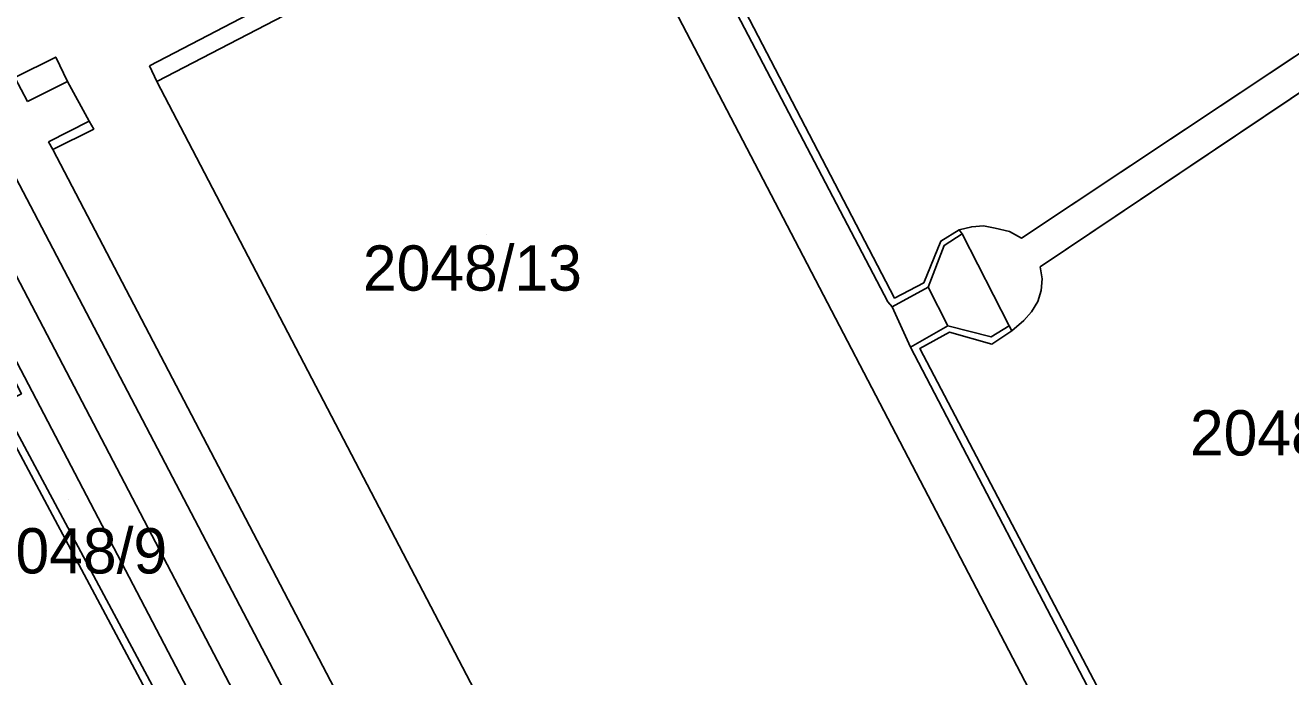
# Model space of a CAD drawing. Extents: x -263423 to -261326, y -1240067 to -1237864.
# Drawn here: x -262535.9 to -262480, y -1239200.4 to -1239171.6 of the extents above; entities that cross this region are included whole.
import ezdxf

# ---------------------------------------------------------------- set-up
doc = ezdxf.new("R2010")
doc.units = 0
for name, color, linetype in [('body_kn', 7, 'Continuous'), ('kladpar_druhypozemkov', 7, 'Continuous'), ('kladpar_hranice', 7, 'Continuous'), ('kladpar_parcelnecisla', 7, 'Continuous'), ('kladpar_plochy', 7, 'Continuous'), ('zappar_hrandruhpozemk', 7, 'Continuous')]:
    doc.layers.add(name, color=color, linetype=linetype)

msp = doc.modelspace()

# ---------------------------------------------------------------- linework, layer by layer
at = {"layer": 'body_kn'}
for p, q in [((-262534.53, -1239173.05), (-262534.53, -1239173.05)), ((-262530.39, -1239173.44), (-262530.39, -1239173.44)), ((-262534.01, -1239174.13), (-262534.01, -1239174.13)), ((-262530.06, -1239174.13), (-262530.06, -1239174.13)), ((-262530.06, -1239174.13), (-262530.06, -1239174.13)), ((-262535.77, -1239175.02), (-262535.77, -1239175.02)), ((-262533.05, -1239175.88), (-262533.05, -1239175.88)), ((-262533.05, -1239175.88), (-262533.05, -1239175.88)), ((-262532.85, -1239176.23), (-262532.85, -1239176.23)), ((-262534.85, -1239176.79), (-262534.85, -1239176.79)), ((-262534.85, -1239176.79), (-262534.85, -1239176.79)), ((-262534.65, -1239177.14), (-262534.65, -1239177.14)), ((-262534.65, -1239177.14), (-262534.65, -1239177.14)), ((-262494.65, -1239180.68), (-262494.65, -1239180.68)), ((-262494.65, -1239180.68), (-262494.65, -1239180.68)), ((-262494.53, -1239180.86), (-262494.53, -1239180.86)), ((-262494.1, -1239180.55), (-262494.1, -1239180.55)), ((-262493.58, -1239180.51), (-262493.58, -1239180.51)), ((-262493.07, -1239180.61), (-262493.07, -1239180.61)), ((-262492.44, -1239180.76), (-262492.44, -1239180.76)), ((-262495.47, -1239181.18), (-262495.47, -1239181.18)), ((-262495.32, -1239181.37), (-262495.32, -1239181.37)), ((-262491.9, -1239181.05), (-262491.9, -1239181.05)), ((-262491.08, -1239182.32), (-262491.08, -1239182.32)), ((-262496.21, -1239183.02), (-262496.21, -1239183.02)), ((-262496.02, -1239183.22), (-262496.02, -1239183.22)), ((-262490.99, -1239182.84), (-262490.99, -1239182.84)), ((-262497.51, -1239183.7), (-262497.51, -1239183.7)), ((-262491.04, -1239183.36), (-262491.04, -1239183.36)), ((-262497.81, -1239183.87), (-262497.81, -1239183.87)), ((-262497.62, -1239184.09), (-262497.62, -1239184.09)), ((-262497.62, -1239184.09), (-262497.62, -1239184.09)), ((-262491.46, -1239184.3), (-262491.46, -1239184.3)), ((-262491.19, -1239183.85), (-262491.19, -1239183.85)), ((-262491.8, -1239184.69), (-262491.8, -1239184.69)), ((-262495.15, -1239184.92), (-262495.15, -1239184.92)), ((-262495.08, -1239185.21), (-262495.08, -1239185.21)), ((-262493.25, -1239185.41), (-262493.25, -1239185.41)), ((-262492.45, -1239184.93), (-262492.45, -1239184.93)), ((-262492.45, -1239184.93), (-262492.45, -1239184.93)), ((-262492.33, -1239185.14), (-262492.33, -1239185.14)), ((-262496.8, -1239185.86), (-262496.8, -1239185.86)), ((-262496.8, -1239185.86), (-262496.8, -1239185.86)), ((-262496.39, -1239185.92), (-262496.39, -1239185.92)), ((-262493.21, -1239185.73), (-262493.21, -1239185.73))]:
    msp.add_line(p, q, dxfattribs=at)
at = {"layer": 'kladpar_druhypozemkov'}
for p, q in [((-262515.52, -1239180.87), (-262515.52, -1239180.87)), ((-262533.98, -1239192.59), (-262533.98, -1239192.59))]:
    msp.add_line(p, q, dxfattribs=at)
at = {"layer": 'kladpar_hranice'}
for points in [[(-262575.97, -1239093.5), (-262574.12, -1239097.92), (-262568.87, -1239110.43), (-262570.64, -1239111.24), (-262555.65, -1239147.02), (-262554.67, -1239149.36), (-262553.96, -1239150.85), (-262555.22, -1239151.47), (-262542.06, -1239177.04), (-262536.53, -1239187.74), (-262537.39, -1239188.21), (-262525.16, -1239211.11), (-262527.31, -1239212.2), (-262512.17, -1239243.11), (-262513.22, -1239243.64)], [(-262551.51, -1239147.82), (-262541.4, -1239176.69), (-262523.75, -1239210.45), (-262524.84, -1239210.96), (-262525.16, -1239211.11), (-262537.39, -1239188.21), (-262536.53, -1239187.74), (-262542.06, -1239177.04), (-262555.22, -1239151.47), (-262553.96, -1239150.85), (-262554.67, -1239149.36), (-262554.37, -1239149.22), (-262551.51, -1239147.82)], [(-262494.65, -1239180.68), (-262495.47, -1239181.18), (-262496.21, -1239183.02), (-262497.51, -1239183.7), (-262508.6, -1239162.35), (-262507.41, -1239161.71), (-262505.56, -1239161.63), (-262504.63, -1239161.15), (-262504.14, -1239160.79), (-262503.77, -1239160.45), (-262503.52, -1239160.02), (-262503.37, -1239159.53), (-262503.39, -1239159.05), (-262488.06, -1239151.11), (-262477.43, -1239171.42), (-262491.9, -1239181.05), (-262492.44, -1239180.76), (-262493.07, -1239180.61), (-262493.58, -1239180.51), (-262494.1, -1239180.55), (-262494.65, -1239180.68)], [(-262508.6, -1239162.35), (-262497.51, -1239183.7), (-262496.21, -1239183.02), (-262495.47, -1239181.18), (-262494.65, -1239180.68), (-262494.53, -1239180.86), (-262492.45, -1239184.93), (-262492.33, -1239185.14), (-262493.21, -1239185.73), (-262495.08, -1239185.21), (-262496.39, -1239185.92), (-262485.13, -1239207.42)], [(-262476.73, -1239172.68), (-262491.08, -1239182.32), (-262490.99, -1239182.84), (-262491.04, -1239183.36), (-262491.19, -1239183.85), (-262491.46, -1239184.3), (-262491.8, -1239184.69), (-262492.33, -1239185.14), (-262492.45, -1239184.93), (-262494.53, -1239180.86), (-262494.65, -1239180.68), (-262494.1, -1239180.55), (-262493.58, -1239180.51), (-262493.07, -1239180.61), (-262492.44, -1239180.76), (-262491.9, -1239181.05), (-262477.43, -1239171.42)], [(-262482.68, -1239205.09), (-262483.67, -1239205.55), (-262484.13, -1239206.91), (-262485.13, -1239207.42), (-262496.39, -1239185.92), (-262495.08, -1239185.21), (-262493.21, -1239185.73), (-262492.33, -1239185.14), (-262491.8, -1239184.69), (-262491.46, -1239184.3), (-262491.19, -1239183.85), (-262491.04, -1239183.36), (-262490.99, -1239182.84), (-262491.08, -1239182.32), (-262476.73, -1239172.68)], [(-262523.75, -1239210.45), (-262541.4, -1239176.69)]]:
    msp.add_lwpolyline(points, dxfattribs=at)
at = {"layer": 'kladpar_plochy'}
for p, q in [((-262491.9, -1239181.05), (-262477.43, -1239171.42)), ((-262476.73, -1239172.68), (-262491.08, -1239182.32)), ((-262494.65, -1239180.68), (-262494.1, -1239180.55)), ((-262494.53, -1239180.86), (-262494.65, -1239180.68)), ((-262492.45, -1239184.93), (-262494.53, -1239180.86)), ((-262494.1, -1239180.55), (-262493.58, -1239180.51)), ((-262493.58, -1239180.51), (-262493.07, -1239180.61)), ((-262493.07, -1239180.61), (-262492.44, -1239180.76)), ((-262492.44, -1239180.76), (-262491.9, -1239181.05)), ((-262491.08, -1239182.32), (-262490.99, -1239182.84)), ((-262490.99, -1239182.84), (-262491.04, -1239183.36)), ((-262491.04, -1239183.36), (-262491.19, -1239183.85)), ((-262491.46, -1239184.3), (-262491.8, -1239184.69)), ((-262491.19, -1239183.85), (-262491.46, -1239184.3)), ((-262491.8, -1239184.69), (-262492.33, -1239185.14)), ((-262492.33, -1239185.14), (-262492.45, -1239184.93))]:
    msp.add_line(p, q, dxfattribs=at)
for points in [[(-262551.51, -1239147.82), (-262541.4, -1239176.69), (-262523.75, -1239210.45), (-262524.84, -1239210.96), (-262525.16, -1239211.11), (-262537.39, -1239188.21), (-262536.53, -1239187.74), (-262542.06, -1239177.04), (-262555.22, -1239151.47), (-262553.96, -1239150.85), (-262554.67, -1239149.36), (-262554.37, -1239149.22)], [(-262494.65, -1239180.68), (-262495.47, -1239181.18), (-262496.21, -1239183.02), (-262497.51, -1239183.7), (-262508.6, -1239162.35), (-262507.41, -1239161.71), (-262505.56, -1239161.63), (-262504.63, -1239161.15), (-262504.14, -1239160.79), (-262503.77, -1239160.45), (-262503.52, -1239160.02), (-262503.37, -1239159.53), (-262503.39, -1239159.05), (-262488.06, -1239151.11), (-262477.43, -1239171.42), (-262491.9, -1239181.05), (-262492.44, -1239180.76), (-262493.07, -1239180.61), (-262493.58, -1239180.51), (-262494.1, -1239180.55)]]:
    msp.add_lwpolyline(points, close=True, dxfattribs=at)
for points in [[(-262508.6, -1239162.35), (-262497.51, -1239183.7), (-262496.21, -1239183.02), (-262495.47, -1239181.18), (-262494.65, -1239180.68), (-262494.53, -1239180.86), (-262492.45, -1239184.93), (-262492.33, -1239185.14), (-262493.21, -1239185.73), (-262495.08, -1239185.21), (-262496.39, -1239185.92), (-262485.13, -1239207.42)], [(-262478.83, -1239209.34), (-262480.69, -1239205.56), (-262481.08, -1239205.17), (-262481.56, -1239205), (-262482.06, -1239204.98), (-262482.68, -1239205.09), (-262483.67, -1239205.55), (-262484.13, -1239206.91), (-262485.13, -1239207.42), (-262496.39, -1239185.92), (-262495.08, -1239185.21), (-262493.21, -1239185.73), (-262492.33, -1239185.14), (-262491.8, -1239184.69), (-262491.46, -1239184.3), (-262491.19, -1239183.85), (-262491.04, -1239183.36), (-262490.99, -1239182.84), (-262491.08, -1239182.32), (-262476.73, -1239172.68)], [(-262523.75, -1239210.45), (-262541.4, -1239176.69)], [(-262537.39, -1239188.21), (-262525.16, -1239211.11), (-262527.31, -1239212.2), (-262512.17, -1239243.11), (-262513.22, -1239243.64), (-262515.95, -1239238.18), (-262524.98, -1239221.66), (-262530.63, -1239212.83), (-262537.04, -1239201.38)]]:
    msp.add_lwpolyline(points, dxfattribs=at)
at = {"layer": 'zappar_hrandruhpozemk'}
for p, q in [((-262530.39, -1239173.44), (-262511.15, -1239163.39)), ((-262510.78, -1239164.1), (-262530.06, -1239174.13)), ((-262530.06, -1239174.13), (-262530.39, -1239173.44)), ((-262535.77, -1239175.02), (-262536.33, -1239173.96)), ((-262534.01, -1239174.13), (-262535.77, -1239175.02)), ((-262534.01, -1239174.13), (-262533.05, -1239175.88)), ((-262506.93, -1239218.49), (-262530.06, -1239174.13)), ((-262534.85, -1239176.79), (-262533.05, -1239175.88)), ((-262534.65, -1239177.14), (-262534.85, -1239176.79)), ((-262538.38, -1239178.68), (-262514.04, -1239225.26)), ((-262496.02, -1239183.22), (-262497.62, -1239184.09)), ((-262495.15, -1239184.92), (-262496.02, -1239183.22)), ((-262497.62, -1239184.09), (-262496.8, -1239185.86)), ((-262495.15, -1239184.92), (-262496.8, -1239185.86))]:
    msp.add_line(p, q, dxfattribs=at)
for points in [[(-262497.62, -1239184.09), (-262497.81, -1239183.87), (-262508.98, -1239162.49), (-262509.06, -1239162.25), (-262509.97, -1239160.47), (-262510.2, -1239160.42), (-262520.87, -1239136.05)], [(-262511.15, -1239163.39), (-262510.78, -1239164.1), (-262487.67, -1239208.47)], [(-262539.86, -1239175.82), (-262539.16, -1239175.44), (-262538.08, -1239174.87), (-262537.4, -1239174.51), (-262536.33, -1239173.96), (-262534.53, -1239173.05), (-262534.01, -1239174.13)], [(-262512.24, -1239224.38), (-262536.62, -1239177.74), (-262538.08, -1239174.87)], [(-262533.05, -1239175.88), (-262532.85, -1239176.23), (-262534.65, -1239177.14)], [(-262524.84, -1239210.96), (-262536.92, -1239188.35), (-262536.04, -1239187.92), (-262541.75, -1239176.88)], [(-262510.45, -1239223.45), (-262510.66, -1239223.09), (-262534.65, -1239177.14)], [(-262496.02, -1239183.22), (-262495.32, -1239181.37), (-262494.53, -1239180.86)], [(-262492.45, -1239184.93), (-262493.25, -1239185.41), (-262495.15, -1239184.92)], [(-262496.8, -1239185.86), (-262485.44, -1239207.66), (-262485.31, -1239207.83)]]:
    msp.add_lwpolyline(points, dxfattribs=at)

# ---------------------------------------------------------------- texts
at = {"layer": 'kladpar_parcelnecisla'}
for s, p in [('2048/13', (-262520.973, -1239183.37)), ('2048/7', (-262484.472, -1239190.65)), ('2048/9', (-262537.79, -1239195.86))]:
    msp.add_text(s, height=2, dxfattribs=at).set_placement(p)

doc.saveas('drawing.dxf')
